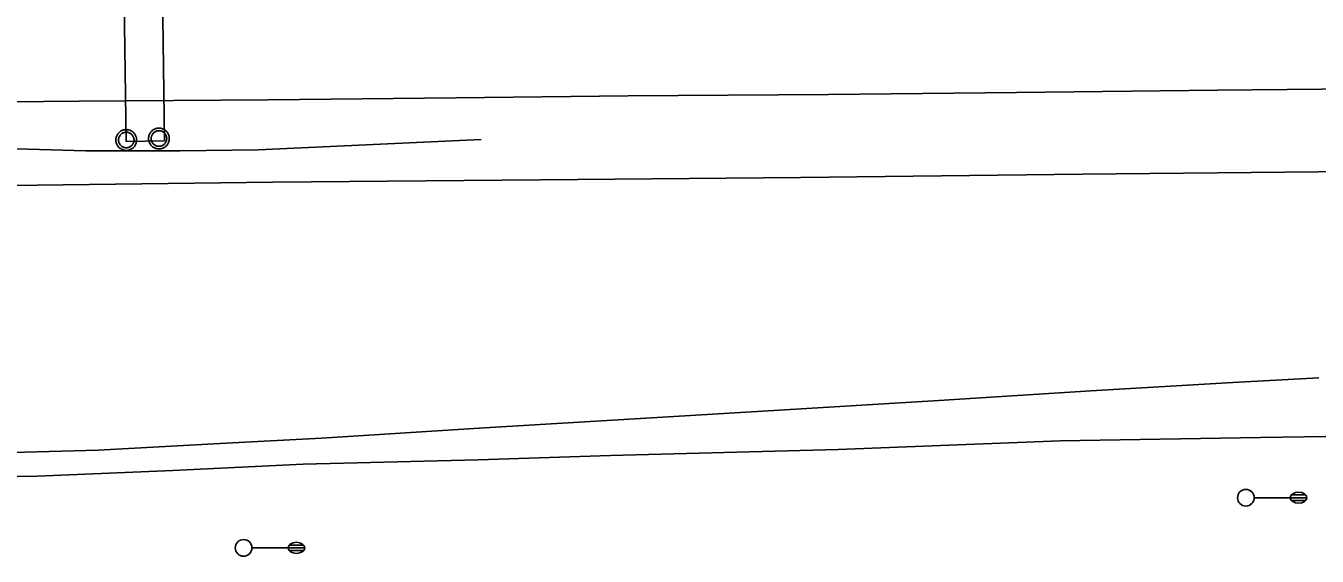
# Model space of a CAD drawing. Extents: x 2145380 to 2157287, y 139568 to 149130.
# Drawn here: x 2149010.8 to 2149243.4, y 143001.6 to 143097.1 of the extents above; entities that cross this region are included whole.
import ezdxf

# ---------------------------------------------------------------- set-up
doc = ezdxf.new("R2010")
doc.units = 0
for name, color, linetype in [('TOPO_Asphalt', 7, 'Continuous'), ('TOPO_Light Pole', 7, 'Continuous'), ('TOPO_Power Pole', 7, 'Continuous'), ('TOPO_Sign', 7, 'Continuous'), ('TOPO_Wall Freestanding', 7, 'Continuous')]:
    doc.layers.add(name, color=color, linetype=linetype)

# ---------------------------------------------------------------- blocks, each defined once
blk = doc.blocks.new('LP')
at = {"layer": 'TOPO_Light Pole'}
blk.add_line((3.81, 0), (20.32, 0), dxfattribs=at)
for points in [[(20.32, 0), (27.94, 0)], [(20.32, 0), (23.5, 0)], [(20.83, 1.27), (27.43, 1.27)], [(20.83, 1.27), (23.5, 1.27)], [(23.71, 1.27), (27.43, 1.27)], [(23.71, 0), (27.94, 0)], [(20.83, -1.27), (27.43, -1.27)], [(20.83, -1.27), (23.5, -1.27)], [(23.71, -1.27), (27.43, -1.27)]]:
    blk.add_lwpolyline(points, dxfattribs=at)
blk.add_circle((0, 0), 3.81, dxfattribs=at)
blk.add_ellipse((24.13, 0), major_axis=(3.81, 0), ratio=0.666667, dxfattribs=at)

msp = doc.modelspace()

# ---------------------------------------------------------------- linework, layer by layer
at = {"layer": 'TOPO_Asphalt'}
for points in [[(2148267.02, 143076.34), (2148475.01, 143078.41), (2148538.91, 143078.92), (2148589.31, 143079.37), (2148643.94, 143079.86), (2148686.45, 143080.38), (2148729.53, 143080.76), (2148778.24, 143081.11), (2148814.41, 143081.5), (2148850.77, 143081.86), (2148887.63, 143082.17), (2148927.1, 143082.57), (2148957.61, 143082.78), (2148988.32, 143083.19), (2149020.42, 143083.47), (2149054.48, 143083.74), (2149088.27, 143084.12), (2149119.29, 143084.44), (2149155.4, 143084.67), (2149189.23, 143085.03), (2149225.45, 143085.48), (2149263.03, 143085.83)], [(2149398.89, 143071.92), (2149339.11, 143071.64), (2149294.32, 143071.27), (2149249.7, 143070.86), (2149201.13, 143070.34), (2149150.33, 143069.76), (2149103.52, 143069.33), (2149055.33, 143068.93), (2149008.17, 143068.32), (2148951.7, 143067.96), (2148892.61, 143067.56), (2148837.65, 143067), (2148792.07, 143066.52), (2148744.41, 143065.97), (2148693.2, 143065.48), (2148645.25, 143065.02), (2148587.42, 143064.51), (2148537.54, 143063.98), (2148499.94, 143063.7), (2148475.32, 143063.38), (2148365.01, 143062.26), (2148231.65, 143061)], [(2148762.2, 143017.55), (2148793.03, 143018), (2148822.45, 143018.3), (2148850.89, 143018.56), (2148881.8, 143018.89), (2148907.01, 143019.23), (2148936.44, 143019.61), (2148977.32, 143019.95), (2149006.14, 143020.16), (2149023.87, 143020.66), (2149046.91, 143021.89), (2149064.08, 143022.79), (2149093.43, 143024.65), (2149120.49, 143026.31), (2149144.52, 143027.73), (2149175.26, 143029.59), (2149202.66, 143031.37), (2149228.24, 143032.85), (2149243.7, 143033.7)], [(2149268.5, 143023.45), (2149233.17, 143022.91), (2149197.13, 143022.33), (2149157.12, 143020.76), (2149116.12, 143019.68), (2149092.29, 143018.91), (2149060.78, 143018.11), (2149037.3, 143017.02), (2149012.88, 143015.96), (2148991.59, 143015.6), (2148965.48, 143014.71), (2148924.26, 143013.39), (2148894.39, 143012.48), (2148857.17, 143011.96), (2148819.66, 143011.17), (2148784.53, 143010.02), (2148761, 143009.51), (2148729.46, 143008.59), (2148699.37, 143007.59), (2148668.07, 143006.64), (2148642.69, 143005.77), (2148619.01, 143004.76)]]:
    msp.add_lwpolyline(points, dxfattribs=at)
at = {"layer": 'TOPO_Power Pole'}
for points in [[(2149027.06, 143076.5), (2149027.07, 143076.64), (2149027.08, 143076.77), (2149027.1, 143076.89), (2149027.14, 143077.02), (2149027.18, 143077.15), (2149027.23, 143077.27), (2149027.29, 143077.39), (2149027.35, 143077.51), (2149027.43, 143077.62), (2149027.51, 143077.72), (2149027.6, 143077.82), (2149027.7, 143077.91), (2149027.8, 143077.99), (2149027.91, 143078.07), (2149028.02, 143078.14), (2149028.14, 143078.19), (2149028.26, 143078.25), (2149028.38, 143078.29), (2149028.52, 143078.33), (2149028.65, 143078.35), (2149028.78, 143078.37), (2149028.91, 143078.37), (2149029.04, 143078.37), (2149029.17, 143078.36), (2149029.3, 143078.34), (2149029.42, 143078.31), (2149029.56, 143078.27), (2149029.67, 143078.22), (2149029.8, 143078.17), (2149029.92, 143078.1), (2149030.02, 143078.03), (2149030.13, 143077.95), (2149030.22, 143077.86), (2149030.32, 143077.76), (2149030.41, 143077.66), (2149030.48, 143077.55), (2149030.55, 143077.44), (2149030.62, 143077.33), (2149030.67, 143077.2), (2149030.72, 143077.08), (2149030.75, 143076.95), (2149030.78, 143076.82), (2149030.79, 143076.69), (2149030.8, 143076.55), (2149030.8, 143076.43), (2149030.79, 143076.3), (2149030.77, 143076.17), (2149030.74, 143076.04), (2149030.71, 143075.91), (2149030.66, 143075.79), (2149030.6, 143075.67), (2149030.55, 143075.55), (2149030.47, 143075.44), (2149030.39, 143075.33), (2149030.3, 143075.23), (2149030.21, 143075.14), (2149030.11, 143075.05), (2149030, 143074.97), (2149029.89, 143074.9), (2149029.78, 143074.84), (2149029.66, 143074.78), (2149029.53, 143074.73), (2149029.4, 143074.69), (2149029.28, 143074.67), (2149029.15, 143074.64), (2149029.02, 143074.64), (2149028.89, 143074.64), (2149028.76, 143074.64), (2149028.63, 143074.66), (2149028.49, 143074.69), (2149028.37, 143074.72), (2149028.25, 143074.77), (2149028.12, 143074.82), (2149028, 143074.89), (2149027.89, 143074.95), (2149027.78, 143075.03), (2149027.68, 143075.11), (2149027.59, 143075.21), (2149027.5, 143075.3), (2149027.42, 143075.41), (2149027.34, 143075.52), (2149027.28, 143075.63), (2149027.22, 143075.76), (2149027.17, 143075.88), (2149027.13, 143076.01), (2149027.1, 143076.13), (2149027.08, 143076.26), (2149027.07, 143076.39), (2149027.06, 143076.5)], [(2149027.53, 143076.5), (2149027.53, 143076.61), (2149027.55, 143076.73), (2149027.57, 143076.84), (2149027.61, 143076.95), (2149027.65, 143077.06), (2149027.7, 143077.16), (2149027.76, 143077.26), (2149027.82, 143077.35), (2149027.89, 143077.44), (2149027.97, 143077.52), (2149028.06, 143077.6), (2149028.16, 143077.67), (2149028.25, 143077.73), (2149028.36, 143077.78), (2149028.46, 143077.82), (2149028.57, 143077.86), (2149028.68, 143077.88), (2149028.79, 143077.9), (2149028.91, 143077.9), (2149029.02, 143077.9), (2149029.13, 143077.89), (2149029.25, 143077.87), (2149029.36, 143077.84), (2149029.46, 143077.8), (2149029.57, 143077.76), (2149029.67, 143077.7), (2149029.76, 143077.63), (2149029.86, 143077.56), (2149029.94, 143077.49), (2149030.01, 143077.4), (2149030.08, 143077.3), (2149030.14, 143077.21), (2149030.2, 143077.1), (2149030.25, 143077), (2149030.28, 143076.89), (2149030.31, 143076.78), (2149030.32, 143076.67), (2149030.33, 143076.55), (2149030.33, 143076.44), (2149030.32, 143076.34), (2149030.3, 143076.22), (2149030.28, 143076.11), (2149030.24, 143076), (2149030.19, 143075.89), (2149030.14, 143075.79), (2149030.08, 143075.7), (2149030.01, 143075.6), (2149029.93, 143075.52), (2149029.85, 143075.44), (2149029.76, 143075.37), (2149029.66, 143075.31), (2149029.57, 143075.25), (2149029.45, 143075.2), (2149029.35, 143075.16), (2149029.23, 143075.14), (2149029.12, 143075.11), (2149029.01, 143075.1), (2149028.91, 143075.1), (2149028.79, 143075.11), (2149028.68, 143075.13), (2149028.56, 143075.15), (2149028.45, 143075.19), (2149028.35, 143075.23), (2149028.25, 143075.28), (2149028.15, 143075.35), (2149028.06, 143075.41), (2149027.97, 143075.49), (2149027.89, 143075.57), (2149027.81, 143075.66), (2149027.75, 143075.76), (2149027.7, 143075.85), (2149027.65, 143075.95), (2149027.6, 143076.06), (2149027.57, 143076.18), (2149027.55, 143076.29), (2149027.53, 143076.4), (2149027.53, 143076.5)], [(2149032.94, 143076.77), (2149032.94, 143076.9), (2149032.96, 143077.03), (2149032.98, 143077.16), (2149033.02, 143077.29), (2149033.05, 143077.41), (2149033.1, 143077.54), (2149033.16, 143077.66), (2149033.23, 143077.77), (2149033.31, 143077.88), (2149033.39, 143077.98), (2149033.48, 143078.08), (2149033.57, 143078.18), (2149033.68, 143078.26), (2149033.79, 143078.34), (2149033.9, 143078.4), (2149034.02, 143078.46), (2149034.14, 143078.51), (2149034.26, 143078.56), (2149034.39, 143078.59), (2149034.53, 143078.62), (2149034.66, 143078.64), (2149034.79, 143078.64), (2149034.91, 143078.64), (2149035.04, 143078.62), (2149035.18, 143078.61), (2149035.3, 143078.57), (2149035.43, 143078.53), (2149035.55, 143078.48), (2149035.68, 143078.43), (2149035.79, 143078.37), (2149035.9, 143078.29), (2149036, 143078.21), (2149036.1, 143078.13), (2149036.19, 143078.03), (2149036.28, 143077.93), (2149036.36, 143077.82), (2149036.43, 143077.71), (2149036.49, 143077.59), (2149036.54, 143077.47), (2149036.59, 143077.34), (2149036.63, 143077.22), (2149036.66, 143077.08), (2149036.67, 143076.95), (2149036.68, 143076.82), (2149036.68, 143076.7), (2149036.67, 143076.56), (2149036.65, 143076.43), (2149036.62, 143076.3), (2149036.58, 143076.18), (2149036.54, 143076.05), (2149036.48, 143075.93), (2149036.42, 143075.82), (2149036.35, 143075.71), (2149036.27, 143075.6), (2149036.18, 143075.49), (2149036.09, 143075.4), (2149035.99, 143075.32), (2149035.88, 143075.24), (2149035.77, 143075.17), (2149035.65, 143075.1), (2149035.54, 143075.05), (2149035.41, 143075), (2149035.28, 143074.96), (2149035.15, 143074.93), (2149035.02, 143074.91), (2149034.89, 143074.9), (2149034.77, 143074.9), (2149034.64, 143074.91), (2149034.5, 143074.92), (2149034.37, 143074.95), (2149034.25, 143074.99), (2149034.12, 143075.03), (2149034, 143075.08), (2149033.88, 143075.15), (2149033.77, 143075.22), (2149033.66, 143075.3), (2149033.56, 143075.38), (2149033.46, 143075.47), (2149033.38, 143075.57), (2149033.29, 143075.68), (2149033.22, 143075.79), (2149033.15, 143075.9), (2149033.1, 143076.02), (2149033.04, 143076.15), (2149033.01, 143076.27), (2149032.98, 143076.39), (2149032.96, 143076.53), (2149032.94, 143076.66), (2149032.94, 143076.77)], [(2149033.4, 143076.77), (2149033.41, 143076.88), (2149033.43, 143077), (2149033.45, 143077.11), (2149033.49, 143077.22), (2149033.52, 143077.33), (2149033.57, 143077.43), (2149033.63, 143077.52), (2149033.7, 143077.62), (2149033.77, 143077.71), (2149033.85, 143077.79), (2149033.94, 143077.87), (2149034.04, 143077.93), (2149034.13, 143077.99), (2149034.23, 143078.04), (2149034.34, 143078.09), (2149034.44, 143078.13), (2149034.56, 143078.15), (2149034.67, 143078.17), (2149034.79, 143078.17), (2149034.9, 143078.17), (2149035.01, 143078.16), (2149035.13, 143078.14), (2149035.24, 143078.1), (2149035.34, 143078.07), (2149035.45, 143078.02), (2149035.54, 143077.96), (2149035.64, 143077.9), (2149035.73, 143077.83), (2149035.81, 143077.75), (2149035.89, 143077.66), (2149035.96, 143077.57), (2149036.02, 143077.47), (2149036.08, 143077.37), (2149036.12, 143077.27), (2149036.16, 143077.16), (2149036.19, 143077.05), (2149036.2, 143076.93), (2149036.21, 143076.82), (2149036.21, 143076.71), (2149036.2, 143076.6), (2149036.18, 143076.48), (2149036.16, 143076.37), (2149036.11, 143076.26), (2149036.07, 143076.16), (2149036.02, 143076.06), (2149035.95, 143075.96), (2149035.89, 143075.87), (2149035.81, 143075.79), (2149035.73, 143075.71), (2149035.63, 143075.63), (2149035.54, 143075.58), (2149035.44, 143075.52), (2149035.33, 143075.47), (2149035.23, 143075.43), (2149035.11, 143075.4), (2149035, 143075.38), (2149034.88, 143075.37), (2149034.78, 143075.37), (2149034.66, 143075.38), (2149034.55, 143075.39), (2149034.44, 143075.41), (2149034.33, 143075.45), (2149034.23, 143075.49), (2149034.12, 143075.55), (2149034.03, 143075.61), (2149033.93, 143075.68), (2149033.84, 143075.75), (2149033.76, 143075.84), (2149033.69, 143075.93), (2149033.62, 143076.02), (2149033.57, 143076.12), (2149033.52, 143076.22), (2149033.48, 143076.33), (2149033.45, 143076.44), (2149033.43, 143076.55), (2149033.41, 143076.67), (2149033.4, 143076.77)]]:
    msp.add_lwpolyline(points, dxfattribs=at)
at = {"layer": 'TOPO_Sign'}
msp.add_lwpolyline([(2149028.9, 143076.26), (2149027.86, 143151.65), (2149034.78, 143151.75), (2149035.81, 143076.36)], close=True, dxfattribs=at)
at = {"layer": 'TOPO_Wall Freestanding'}
msp.add_lwpolyline([(2148971.5, 143076.02), (2149021.66, 143074.57), (2149038.66, 143074.57), (2149052.68, 143074.76), (2149092.86, 143076.61)], dxfattribs=at)

# ---------------------------------------------------------------- block references
at = {"layer": 'TOPO_Light Pole', "xscale": 0.39370000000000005, "yscale": 0.3937000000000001}
for p in [(2149230.56, 143012.1), (2149050.07, 143003.07)]:
    msp.add_blockref('LP', p, dxfattribs=at)

doc.saveas('drawing.dxf')
